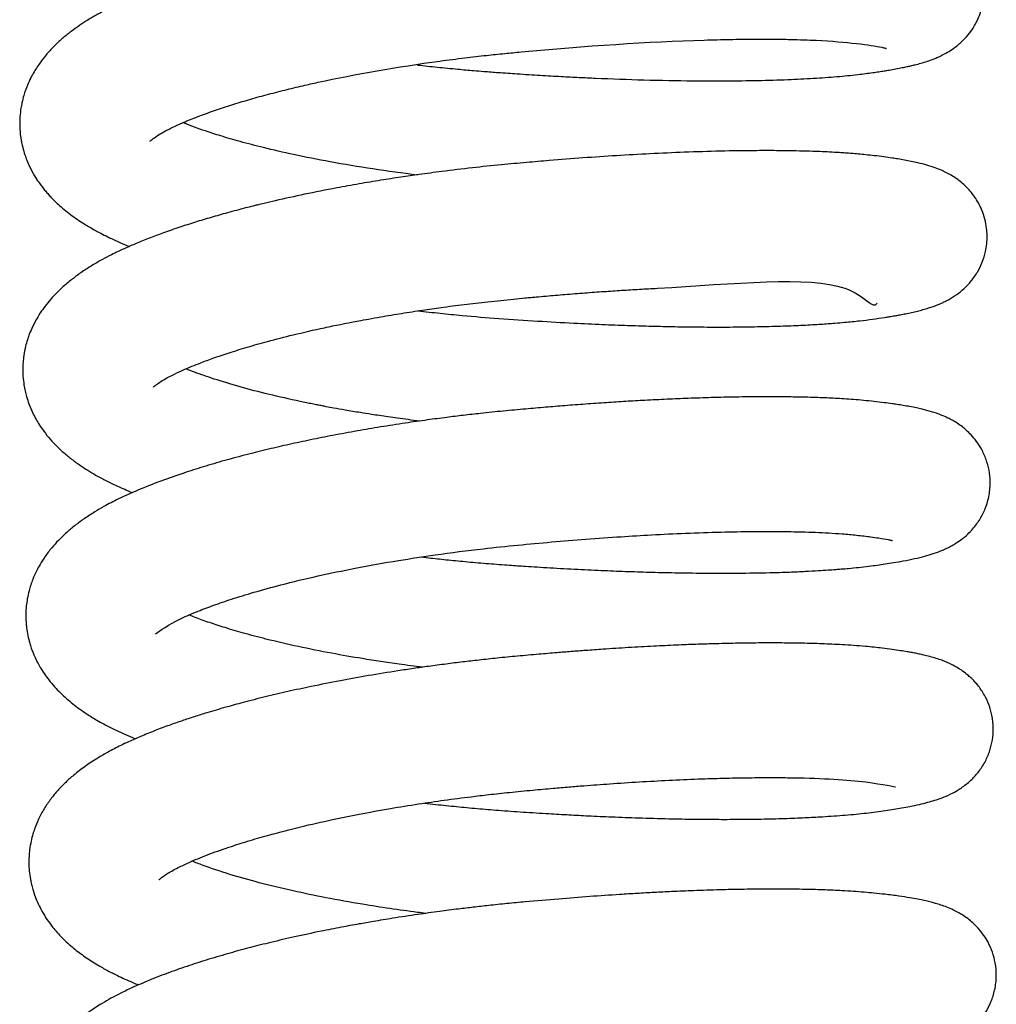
# Model space of a CAD drawing. Header units: inches. Extents: x 0 to 77643, y -44170 to 0.
# Tile 345 of 546: x 76118.24 to 76120.77, y -39531.64 to -39529.09. Entities that reach past the tile are written whole.
import ezdxf

# ---------------------------------------------------------------- set-up
doc = ezdxf.new("R2010")
doc.units = ezdxf.units.IN
doc.header["$MEASUREMENT"] = 0
doc.layers.get('0').update_dxf_attribs({"lineweight": 0})
doc.layers.add('FAKRO LOFT LADDERS', color=7, linetype='Continuous')

# ---------------------------------------------------------------- blocks, each defined once
blk = doc.blocks.new('A$C6AF374F8')
at = {"layer": 'FAKRO LOFT LADDERS', "color": 7, "linetype": 'Continuous'}
for points, knots in [([(120.723, 2441.789), (120.728, 2441.788), (120.895, 2441.769), (121.241, 2441.732), (121.721, 2441.684), (122.124, 2441.648), (122.472, 2441.62), (122.848, 2441.591), (123.336, 2441.558), (123.882, 2441.523), (124.417, 2441.493), (124.892, 2441.468), (125.611, 2441.435), (126.61, 2441.399), (127.732, 2441.378), (128.711, 2441.376), (129.533, 2441.386), (130.289, 2441.409), (130.97, 2441.443), (131.573, 2441.486), (132.011, 2441.529), (132.315, 2441.566), (132.494, 2441.59), (132.653, 2441.614), (132.795, 2441.636), (132.945, 2441.66), (133.102, 2441.688), (133.252, 2441.717), (133.382, 2441.744), (133.493, 2441.769), (133.612, 2441.797), (133.754, 2441.835), (133.907, 2441.881), (134.045, 2441.93), (134.16, 2441.977), (134.269, 2442.025), (134.403, 2442.094), (134.556, 2442.187), (134.737, 2442.323), (134.918, 2442.498), (135.054, 2442.67), (135.172, 2442.863), (135.247, 2443.019), (135.336, 2443.272), (135.386, 2443.564), (135.384, 2443.877), (135.334, 2444.162), (135.254, 2444.397), (135.159, 2444.592), (135.062, 2444.743), (134.993, 2444.835), (134.89, 2444.957), (134.792, 2445.054), (134.67, 2445.157), (134.489, 2445.287), (134.301, 2445.39), (134.097, 2445.477), (133.906, 2445.543), (133.707, 2445.6), (133.503, 2445.647), (133.308, 2445.686), (133.114, 2445.72), (132.933, 2445.748), (132.763, 2445.773), (132.579, 2445.796), (132.35, 2445.824), (132.072, 2445.851), (131.771, 2445.875), (131.483, 2445.894), (131.211, 2445.908), (130.93, 2445.92), (130.596, 2445.93), (130.177, 2445.938), (129.638, 2445.942), (129.01, 2445.938), (128.366, 2445.925), (127.793, 2445.908), (127.282, 2445.888), (126.774, 2445.865), (126.168, 2445.833), (125.505, 2445.793), (124.829, 2445.746), (124.187, 2445.696), (123.511, 2445.639), (122.75, 2445.57), (121.938, 2445.484), (121.133, 2445.385), (120.488, 2445.296), (120.004, 2445.223), (119.662, 2445.17), (119.355, 2445.119), (119.06, 2445.068), (118.734, 2445.01), (118.362, 2444.941), (117.906, 2444.851), (117.369, 2444.738), (116.797, 2444.608), (116.245, 2444.473), (115.716, 2444.333), (115.188, 2444.183), (114.657, 2444.018), (114.112, 2443.833), (113.625, 2443.65), (113.225, 2443.483), (112.948, 2443.358), (112.69, 2443.233), (112.442, 2443.102), (112.195, 2442.957), (111.973, 2442.814), (111.756, 2442.659), (111.54, 2442.486), (111.33, 2442.294), (111.131, 2442.081), (110.966, 2441.875), (110.814, 2441.646), (110.706, 2441.448), (110.613, 2441.247), (110.535, 2441.03), (110.484, 2440.829), (110.45, 2440.646), (110.427, 2440.455), (110.422, 2440.256), (110.43, 2440.072), (110.452, 2439.878), (110.494, 2439.67), (110.551, 2439.477), (110.611, 2439.314), (110.691, 2439.129), (110.794, 2438.938), (110.903, 2438.77), (110.991, 2438.65), (111.068, 2438.552), (111.148, 2438.459), (111.289, 2438.305), (111.498, 2438.106), (111.823, 2437.851), (112.136, 2437.647), (112.458, 2437.463), (112.743, 2437.32), (113.022, 2437.194), (113.179, 2437.127), (113.263, 2437.093)], [0.32500162, 0.32500162, 0.32500162, 0.32500162, 0.32500421, 0.3250906, 0.3251845, 0.32525593, 0.32530188, 0.32536647, 0.32545215, 0.32555655, 0.32565243, 0.32573377, 0.32580873, 0.32603643, 0.32627734, 0.32644656, 0.32662269, 0.32679727, 0.32695749, 0.32711634, 0.32727137, 0.32733226, 0.32739202, 0.32744388, 0.32749118, 0.32753906, 0.32760619, 0.3276722, 0.3277217, 0.32776144, 0.32781173, 0.32787507, 0.32795058, 0.32801416, 0.32805559, 0.32809333, 0.32814346, 0.32820137, 0.32825268, 0.32831719, 0.32836974, 0.32839728, 0.328438, 0.32848387, 0.32855139, 0.32860662, 0.32866085, 0.32871546, 0.32874917, 0.32878781, 0.32881262, 0.3288371, 0.32887781, 0.32891424, 0.32895075, 0.32904457, 0.32911014, 0.32918608, 0.329286, 0.32937276, 0.3294554, 0.32953702, 0.32960167, 0.32966443, 0.32972379, 0.32979575, 0.32988562, 0.32997777, 0.33005707, 0.33012382, 0.33019513, 0.33027375, 0.3303715, 0.33049419, 0.33064055, 0.33077731, 0.33089017, 0.33098033, 0.3310733, 0.33117864, 0.33131726, 0.33143463, 0.33154064, 0.3316577, 0.33179031, 0.33193878, 0.33208271, 0.33221397, 0.33228145, 0.33234324, 0.33239916, 0.33244913, 0.33250565, 0.3325799, 0.33265829, 0.33276594, 0.33289325, 0.3330015, 0.33310912, 0.33323425, 0.33335501, 0.33348308, 0.33363911, 0.33374233, 0.3338217, 0.33388625, 0.33397722, 0.3340566, 0.33412817, 0.33420824, 0.33428968, 0.33437202, 0.33446019, 0.33453887, 0.33462363, 0.33467083, 0.33472931, 0.33480383, 0.3348564, 0.33489394, 0.33495064, 0.33500714, 0.33504904, 0.33509394, 0.33516067, 0.33521456, 0.33525313, 0.33530197, 0.33537793, 0.33543202, 0.33546918, 0.33550392, 0.33553911, 0.33557533, 0.33568363, 0.33580513, 0.33592643, 0.33601164, 0.33612572, 0.33619108, 0.33626411, 0.33626411, 0.33626411, 0.33626411]), ([(113.792, 2439.813), (113.799, 2439.819), (113.827, 2439.846), (113.874, 2439.883), (114.011, 2439.978), (114.206, 2440.089), (114.43, 2440.2), (114.731, 2440.334), (115.069, 2440.469), (115.477, 2440.617), (115.902, 2440.756), (116.341, 2440.889), (116.799, 2441.017), (117.27, 2441.138), (117.721, 2441.246), (118.969, 2441.526), (120.406, 2441.777), (121.914, 2441.97), (122.475, 2442.035), (122.959, 2442.085), (124.9, 2442.273), (126.974, 2442.407), (128.795, 2442.451), (129.391, 2442.458), (129.91, 2442.458), (130.348, 2442.451), (130.719, 2442.441), (131.754, 2442.399), (132.531, 2442.294), (132.833, 2442.225), (132.852, 2442.219), (132.853, 2442.219), (132.853, 2442.219)], [0.66620876, 0.66620876, 0.66620876, 0.66620876, 0.666311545, 0.666410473, 0.666547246, 0.666648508, 0.666778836, 0.666877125, 0.667013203, 0.667144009, 0.667267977, 0.667384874, 0.66750175, 0.667618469, 0.667727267, 0.667814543, 0.668459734, 0.66858548, 0.668692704, 0.668783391, 0.668864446, 0.669810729, 0.669961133, 0.670102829, 0.670235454, 0.670353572, 0.670454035, 0.670550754, 0.671297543, 0.671391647, 0.671493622, 0.671502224, 0.671502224, 0.671502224, 0.671502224]), ([(120.72, 2438.939), (119.937, 2439.036), (118.824, 2439.206), (117.54, 2439.46), (116.765, 2439.638), (116.142, 2439.8), (115.642, 2439.946), (115.154, 2440.103), (114.837, 2440.219), (114.66, 2440.29), (114.647, 2440.296)], [0.663075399, 0.663075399, 0.663075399, 0.663075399, 0.663537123, 0.663748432, 0.663934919, 0.66409175, 0.664232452, 0.664355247, 0.664545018, 0.664560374, 0.664560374, 0.664560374, 0.664560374]), ([(120.734, 2435.427), (120.923, 2435.406), (121.303, 2435.364), (121.999, 2435.295), (122.843, 2435.226), (123.81, 2435.162), (124.703, 2435.111), (125.48, 2435.075), (126.125, 2435.05), (126.723, 2435.032), (127.326, 2435.018), (127.975, 2435.009), (128.642, 2435.006), (129.289, 2435.012), (129.798, 2435.023), (130.182, 2435.035), (130.45, 2435.045), (130.703, 2435.056), (130.938, 2435.069), (131.15, 2435.082), (131.344, 2435.095), (131.55, 2435.111), (131.829, 2435.134), (132.154, 2435.167), (132.504, 2435.21), (132.747, 2435.246), (132.897, 2435.27), (132.976, 2435.283), (133.048, 2435.295), (133.138, 2435.311), (133.255, 2435.333), (133.396, 2435.36), (133.548, 2435.394), (133.692, 2435.428), (133.837, 2435.467), (133.972, 2435.508), (134.079, 2435.545), (134.176, 2435.581), (134.26, 2435.616), (134.352, 2435.658), (134.489, 2435.728), (134.659, 2435.832), (134.864, 2435.994), (135.055, 2436.193), (135.218, 2436.426), (135.344, 2436.685), (135.419, 2436.931), (135.457, 2437.166), (135.466, 2437.364), (135.45, 2437.588), (135.409, 2437.8), (135.335, 2438.023), (135.242, 2438.214), (135.148, 2438.365), (135.045, 2438.502), (134.937, 2438.621), (134.827, 2438.724), (134.693, 2438.831), (134.512, 2438.951), (134.312, 2439.052), (134.1, 2439.136), (133.896, 2439.201), (133.694, 2439.253), (133.499, 2439.295), (133.328, 2439.328), (133.163, 2439.356), (132.986, 2439.383), (132.788, 2439.411), (132.558, 2439.44), (132.333, 2439.464), (132.136, 2439.483), (131.962, 2439.497), (131.796, 2439.509), (131.527, 2439.527), (131.191, 2439.544), (130.784, 2439.558), (130.412, 2439.566), (129.991, 2439.572), (129.376, 2439.572), (128.586, 2439.561), (127.656, 2439.532), (126.755, 2439.492), (125.878, 2439.443), (125.006, 2439.384), (124.227, 2439.324), (123.522, 2439.263), (122.858, 2439.203), (122.125, 2439.127), (121.413, 2439.041), (120.797, 2438.959), (120.272, 2438.883), (119.754, 2438.803), (119.199, 2438.71), (118.535, 2438.591), (117.806, 2438.446), (117.186, 2438.31), (116.786, 2438.216), (116.596, 2438.17), (116.432, 2438.129), (116.173, 2438.064), (115.809, 2437.967), (115.375, 2437.844), (114.963, 2437.72), (114.552, 2437.587), (114.167, 2437.453), (113.805, 2437.318), (113.484, 2437.19), (113.208, 2437.07), (112.983, 2436.968), (112.778, 2436.868), (112.573, 2436.76), (112.367, 2436.643), (112.147, 2436.508), (111.916, 2436.35), (111.664, 2436.155), (111.452, 2435.965), (111.265, 2435.773), (111.117, 2435.598), (110.98, 2435.412), (110.852, 2435.208), (110.744, 2434.997), (110.669, 2434.815), (110.617, 2434.66), (110.568, 2434.488), (110.53, 2434.293), (110.509, 2434.102), (110.501, 2433.92), (110.506, 2433.725), (110.529, 2433.53), (110.562, 2433.356), (110.604, 2433.191), (110.667, 2432.999), (110.751, 2432.8), (110.846, 2432.619), (110.949, 2432.448), (111.096, 2432.242), (111.26, 2432.049), (111.467, 2431.838), (111.683, 2431.652), (111.904, 2431.485), (112.123, 2431.337), (112.332, 2431.21), (112.56, 2431.083), (112.778, 2430.973), (112.998, 2430.87), (113.175, 2430.793), (113.292, 2430.744), (113.344, 2430.722)], [0.33784032, 0.33784032, 0.33784032, 0.33784032, 0.33794073, 0.33804084, 0.33820613, 0.33838131, 0.33854567, 0.33867653, 0.33879566, 0.33889586, 0.33900623, 0.33913539, 0.33927049, 0.33940502, 0.33953825, 0.33960263, 0.33966499, 0.33972534, 0.33978365, 0.33983782, 0.33988555, 0.33993262, 0.33999931, 0.34011417, 0.34021425, 0.34031947, 0.34035671, 0.34037545, 0.34039871, 0.34043387, 0.34047872, 0.34053992, 0.34060481, 0.34067055, 0.34073131, 0.34079517, 0.34084438, 0.34087934, 0.34091387, 0.34094694, 0.34098952, 0.34106242, 0.34112347, 0.34118345, 0.34124364, 0.34129797, 0.34135262, 0.34139131, 0.34143309, 0.34146639, 0.34151304, 0.34156079, 0.34160186, 0.34163727, 0.34166865, 0.34170257, 0.34174054, 0.34177862, 0.34182427, 0.34191793, 0.34198793, 0.34208076, 0.34218247, 0.34225687, 0.34233092, 0.34239817, 0.34245199, 0.3425336, 0.3426162, 0.34268435, 0.34274384, 0.34279508, 0.34283836, 0.34288346, 0.34301733, 0.34310582, 0.34318843, 0.34328591, 0.34339837, 0.34359766, 0.34378148, 0.34394942, 0.34410927, 0.34426448, 0.34441889, 0.3445219, 0.34463514, 0.34476632, 0.34490564, 0.34500906, 0.34509277, 0.34518604, 0.34528884, 0.34539676, 0.3455549, 0.34570559, 0.34576396, 0.34579971, 0.3458226, 0.34586327, 0.34596458, 0.34605949, 0.34615336, 0.34624996, 0.3463564, 0.34644387, 0.34653577, 0.34662132, 0.34668284, 0.34673749, 0.34680893, 0.34687412, 0.34693926, 0.34703313, 0.34711814, 0.3472152, 0.34728591, 0.34735585, 0.34741277, 0.34748328, 0.34755705, 0.34760899, 0.34764325, 0.34768865, 0.34775148, 0.34779935, 0.34783899, 0.34789336, 0.34795162, 0.34799283, 0.34803228, 0.34808617, 0.34815516, 0.3482061, 0.34825355, 0.34832449, 0.3484036, 0.34849286, 0.34857515, 0.34865654, 0.34873656, 0.34880702, 0.34887061, 0.34895635, 0.3490131, 0.34906991, 0.34911532, 0.34911532, 0.34911532, 0.34911532]), ([(113.878, 2433.451), (113.88, 2433.453), (113.89, 2433.462), (113.962, 2433.521), (114.069, 2433.594), (114.216, 2433.682), (114.391, 2433.773), (114.607, 2433.875), (114.855, 2433.982), (115.134, 2434.093), (115.451, 2434.21), (115.851, 2434.346), (116.314, 2434.489), (116.865, 2434.645), (117.53, 2434.815), (118.168, 2434.961), (118.682, 2435.068), (118.978, 2435.127), (119.218, 2435.172), (119.471, 2435.219), (119.838, 2435.285), (120.304, 2435.362), (120.826, 2435.443), (121.365, 2435.519), (121.929, 2435.593), (122.555, 2435.666), (123.082, 2435.72), (123.455, 2435.756), (123.649, 2435.774), (123.832, 2435.79), (124.125, 2435.817), (124.548, 2435.853), (125.045, 2435.892), (125.534, 2435.927), (126.005, 2435.959), (126.469, 2435.987), (128.752, 2436.104), (131.994, 2436.47), (132.499, 2435.446), (132.617, 2435.627)], [0.65357016, 0.65357016, 0.65357016, 0.65357016, 0.653662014, 0.653758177, 0.653864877, 0.653965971, 0.654043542, 0.654150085, 0.654254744, 0.654336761, 0.654447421, 0.654565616, 0.654696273, 0.654832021, 0.654992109, 0.655176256, 0.655265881, 0.655325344, 0.655365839, 0.655417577, 0.655482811, 0.655591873, 0.65569984, 0.65579398, 0.65590942, 0.656028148, 0.656155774, 0.656212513, 0.656243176, 0.65626765, 0.656318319, 0.656412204, 0.656512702, 0.65660857, 0.656700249, 0.656793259, 0.656888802, 0.658107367, 0.658817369, 0.658817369, 0.658817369, 0.658817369]), ([(120.77, 2432.573), (120.671, 2432.585), (120.482, 2432.61), (120.21, 2432.646), (119.963, 2432.681), (119.739, 2432.714), (119.5, 2432.751), (119.202, 2432.798), (118.874, 2432.853), (118.582, 2432.905), (118.384, 2432.942), (118.246, 2432.968), (118.124, 2432.992), (117.989, 2433.019), (117.84, 2433.049), (117.456, 2433.129), (116.863, 2433.263), (116.114, 2433.458), (115.57, 2433.623), (115.192, 2433.751), (114.951, 2433.838), (114.801, 2433.896), (114.73, 2433.925), (114.728, 2433.926)], [0.650419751, 0.650419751, 0.650419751, 0.650419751, 0.650478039, 0.650532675, 0.650582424, 0.650627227, 0.650669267, 0.650729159, 0.650812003, 0.650875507, 0.650916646, 0.650941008, 0.650967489, 0.650997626, 0.651031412, 0.65106797, 0.651259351, 0.651454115, 0.651649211, 0.651731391, 0.651817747, 0.651897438, 0.651900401, 0.651900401, 0.651900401, 0.651900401]), ([(120.822, 2429.057), (120.902, 2429.048), (121.133, 2429.022), (121.532, 2428.98), (122.033, 2428.931), (122.561, 2428.886), (123.06, 2428.849), (123.476, 2428.82), (123.826, 2428.798), (124.278, 2428.77), (124.862, 2428.738), (125.54, 2428.707), (126.18, 2428.682), (126.816, 2428.662), (127.494, 2428.647), (128.239, 2428.638), (129.037, 2428.638), (129.746, 2428.649), (130.323, 2428.667), (130.739, 2428.685), (131.072, 2428.703), (131.331, 2428.719), (131.527, 2428.734), (131.703, 2428.748), (131.902, 2428.765), (132.14, 2428.788), (132.388, 2428.817), (132.618, 2428.847), (132.834, 2428.878), (133.056, 2428.913), (133.313, 2428.958), (133.587, 2429.014), (133.832, 2429.073), (134.07, 2429.143), (134.256, 2429.211), (134.414, 2429.281), (134.524, 2429.336), (134.639, 2429.402), (134.794, 2429.505), (134.939, 2429.624), (135.084, 2429.772), (135.19, 2429.905), (135.307, 2430.079), (135.429, 2430.325), (135.524, 2430.654), (135.551, 2430.995), (135.518, 2431.307), (135.441, 2431.589), (135.326, 2431.842), (135.187, 2432.056), (135.06, 2432.207), (134.931, 2432.332), (134.809, 2432.433), (134.694, 2432.515), (134.563, 2432.594), (134.431, 2432.662), (134.29, 2432.724), (134.149, 2432.776), (134.021, 2432.816), (133.897, 2432.851), (133.767, 2432.884), (133.625, 2432.916), (133.463, 2432.948), (133.292, 2432.978), (133.145, 2433.002), (132.973, 2433.027), (132.788, 2433.051), (132.541, 2433.082), (132.273, 2433.108), (132.014, 2433.13), (131.768, 2433.147), (131.536, 2433.161), (131.309, 2433.172), (131.074, 2433.181), (130.802, 2433.19), (130.474, 2433.197), (130.063, 2433.202), (129.558, 2433.203), (128.971, 2433.196), (128.349, 2433.182), (127.749, 2433.162), (127.174, 2433.138), (126.635, 2433.111), (126.11, 2433.082), (125.599, 2433.049), (125.072, 2433.013), (124.547, 2432.973), (124.03, 2432.931), (123.499, 2432.885), (122.937, 2432.833), (122.397, 2432.777), (121.91, 2432.722), (121.451, 2432.666), (120.951, 2432.6), (120.377, 2432.518), (119.771, 2432.424), (119.146, 2432.318), (118.542, 2432.207), (117.952, 2432.089), (117.395, 2431.97), (116.85, 2431.844), (116.293, 2431.706), (115.727, 2431.554), (115.177, 2431.393), (114.623, 2431.216), (114.059, 2431.018), (113.497, 2430.796), (113.015, 2430.58), (112.642, 2430.387), (112.348, 2430.216), (112.099, 2430.054), (111.858, 2429.878), (111.632, 2429.69), (111.433, 2429.5), (111.244, 2429.29), (111.086, 2429.083), (110.957, 2428.88), (110.85, 2428.684), (110.75, 2428.458), (110.67, 2428.215), (110.62, 2427.985), (110.591, 2427.779), (110.579, 2427.58), (110.584, 2427.388), (110.601, 2427.209), (110.632, 2427.024), (110.675, 2426.849), (110.72, 2426.708), (110.76, 2426.598), (110.811, 2426.477), (110.877, 2426.339), (110.994, 2426.129), (111.186, 2425.849), (111.472, 2425.534), (111.797, 2425.249), (112.119, 2425.019), (112.387, 2424.854), (112.629, 2424.719), (112.856, 2424.603), (113.105, 2424.488), (113.286, 2424.41), (113.394, 2424.365), (113.421, 2424.354)], [0.35069234, 0.35069234, 0.35069234, 0.35069234, 0.35073505, 0.35081505, 0.35090258, 0.35099781, 0.35109119, 0.35116301, 0.35121549, 0.35127418, 0.35140062, 0.3515232, 0.3516363, 0.35174687, 0.35187374, 0.3520178, 0.3521788, 0.35235614, 0.35247063, 0.35256894, 0.35265122, 0.35271767, 0.35276848, 0.35280683, 0.35285961, 0.35293197, 0.35301028, 0.35308051, 0.35314603, 0.35322351, 0.35331949, 0.353438, 0.3535557, 0.35364898, 0.35374925, 0.35379507, 0.35383832, 0.35387092, 0.35392108, 0.35397941, 0.35401892, 0.35405667, 0.35408869, 0.35414745, 0.35421769, 0.35428455, 0.35434035, 0.35439499, 0.35445259, 0.35449957, 0.35454666, 0.35458455, 0.35461728, 0.35466, 0.35469724, 0.3547429, 0.35480256, 0.35486064, 0.35491557, 0.35496785, 0.35502054, 0.35508501, 0.355159, 0.35522517, 0.35528961, 0.35532966, 0.35540665, 0.35549388, 0.35557631, 0.35565301, 0.35572137, 0.35578418, 0.3558409, 0.35590073, 0.35596433, 0.35604351, 0.3561372, 0.35624923, 0.35637955, 0.35651046, 0.35662812, 0.35673238, 0.35683976, 0.35692993, 0.35702125, 0.35711785, 0.35721273, 0.35730029, 0.35739042, 0.3574915, 0.35759426, 0.35767289, 0.35774732, 0.35783546, 0.35793769, 0.35805334, 0.35816292, 0.35828086, 0.35839155, 0.35850095, 0.35860793, 0.35872121, 0.35884884, 0.35897533, 0.35909566, 0.3592457, 0.35940387, 0.3595569, 0.35967452, 0.35975159, 0.35984689, 0.35993179, 0.36001484, 0.36010278, 0.36017664, 0.36026014, 0.36032593, 0.36037994, 0.36044524, 0.36052705, 0.36058456, 0.36063143, 0.36069001, 0.36073999, 0.36077986, 0.36083236, 0.3608869, 0.36092198, 0.36095036, 0.36098141, 0.36102791, 0.36107113, 0.36118335, 0.36131566, 0.36143877, 0.3615666, 0.36165781, 0.36171644, 0.36180358, 0.36187153, 0.36194214, 0.36196548, 0.36196548, 0.36196548, 0.36196548]), ([(113.939, 2427.076), (113.935, 2427.068), (113.96, 2427.084), (114.365, 2427.373), (114.998, 2427.641), (115.444, 2427.811), (115.921, 2427.974), (116.497, 2428.151), (117.236, 2428.354), (118.112, 2428.565), (119.133, 2428.777), (120.154, 2428.959), (121.264, 2429.129), (122.301, 2429.262), (123.309, 2429.366), (124.195, 2429.448), (125.09, 2429.521), (125.956, 2429.582), (126.819, 2429.634), (127.688, 2429.676), (128.567, 2429.705), (129.38, 2429.719), (130.076, 2429.72), (130.61, 2429.71), (131.029, 2429.696), (131.378, 2429.68), (131.737, 2429.656), (132.105, 2429.622), (132.424, 2429.583), (132.693, 2429.545), (132.891, 2429.509), (132.975, 2429.49), (133.008, 2429.481), (133.011, 2429.48), (133.012, 2429.48)], [0.64068075, 0.64068075, 0.64068075, 0.64068075, 0.640820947, 0.641259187, 0.641433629, 0.64156901, 0.641709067, 0.64186699, 0.642044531, 0.642267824, 0.64247635, 0.642707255, 0.64289575, 0.643137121, 0.643308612, 0.643475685, 0.643647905, 0.643828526, 0.643986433, 0.644170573, 0.644371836, 0.644561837, 0.644737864, 0.644892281, 0.644995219, 0.645102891, 0.645222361, 0.645363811, 0.64552602, 0.645638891, 0.645809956, 0.645912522, 0.645978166, 0.646004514, 0.646004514, 0.646004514, 0.646004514]), ([(120.85, 2426.204), (120.645, 2426.229), (120.119, 2426.299), (119.327, 2426.418), (118.457, 2426.57), (117.615, 2426.739), (116.855, 2426.916), (116.229, 2427.081), (115.746, 2427.224), (115.329, 2427.36), (115.025, 2427.47), (114.856, 2427.536), (114.802, 2427.558)], [0.6375721, 0.6375721, 0.6375721, 0.6375721, 0.637693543, 0.637886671, 0.638055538, 0.638248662, 0.638451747, 0.638604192, 0.638740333, 0.638862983, 0.638991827, 0.639054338, 0.639054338, 0.639054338, 0.639054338]), ([(120.896, 2422.688), (120.995, 2422.677), (121.273, 2422.646), (121.728, 2422.598), (122.268, 2422.548), (122.843, 2422.5), (123.464, 2422.457), (124.073, 2422.418), (124.635, 2422.386), (125.179, 2422.358), (125.781, 2422.331), (126.479, 2422.305), (127.194, 2422.285), (127.86, 2422.273), (128.456, 2422.268), (129.036, 2422.269), (129.631, 2422.276), (130.208, 2422.29), (130.733, 2422.311), (131.26, 2422.339), (131.8, 2422.378), (132.342, 2422.43), (132.753, 2422.484), (133.047, 2422.53), (133.258, 2422.565), (133.481, 2422.606), (133.709, 2422.655), (133.913, 2422.705), (134.108, 2422.762), (134.298, 2422.827), (134.498, 2422.91), (134.681, 2423.009), (134.824, 2423.102), (134.948, 2423.197), (135.088, 2423.322), (135.256, 2423.508), (135.419, 2423.762), (135.536, 2424.039), (135.607, 2424.333), (135.629, 2424.63), (135.596, 2424.954), (135.512, 2425.24), (135.411, 2425.456), (135.308, 2425.623), (135.215, 2425.747), (135.151, 2425.82), (135.101, 2425.873), (135.045, 2425.929), (134.951, 2426.014), (134.823, 2426.112), (134.65, 2426.221), (134.491, 2426.301), (134.345, 2426.363), (134.209, 2426.413), (134.059, 2426.46), (133.906, 2426.5), (133.767, 2426.533), (133.641, 2426.559), (133.519, 2426.583), (133.382, 2426.607), (133.211, 2426.634), (132.998, 2426.665), (132.77, 2426.694), (132.536, 2426.721), (132.289, 2426.745), (132.015, 2426.767), (131.724, 2426.786), (131.452, 2426.8), (131.194, 2426.81), (130.936, 2426.819), (130.592, 2426.827), (130.135, 2426.833), (129.561, 2426.833), (128.968, 2426.825), (128.423, 2426.812), (127.909, 2426.796), (127.396, 2426.775), (126.814, 2426.748), (126.183, 2426.712), (125.593, 2426.675), (125.099, 2426.64), (124.699, 2426.609), (124.296, 2426.577), (123.833, 2426.538), (123.316, 2426.492), (122.799, 2426.442), (122.328, 2426.391), (121.888, 2426.341), (121.451, 2426.286), (121.026, 2426.23), (120.608, 2426.171), (120.087, 2426.092), (119.453, 2425.989), (118.704, 2425.854), (118.007, 2425.716), (117.36, 2425.575), (116.769, 2425.437), (116.239, 2425.302), (115.732, 2425.163), (115.315, 2425.041), (114.941, 2424.923), (114.615, 2424.816), (114.274, 2424.696), (113.915, 2424.561), (113.565, 2424.419), (113.274, 2424.291), (112.994, 2424.159), (112.722, 2424.018), (112.416, 2423.841), (112.117, 2423.645), (111.843, 2423.435), (111.611, 2423.228), (111.412, 2423.024), (111.224, 2422.797), (111.055, 2422.55), (110.911, 2422.282), (110.821, 2422.062), (110.76, 2421.873), (110.714, 2421.694), (110.68, 2421.497), (110.663, 2421.311), (110.659, 2421.128), (110.669, 2420.931), (110.694, 2420.744), (110.728, 2420.584), (110.767, 2420.435), (110.845, 2420.199), (111.004, 2419.858), (111.246, 2419.504), (111.526, 2419.192), (111.806, 2418.938), (112.112, 2418.708), (112.407, 2418.519), (112.688, 2418.36), (112.995, 2418.204), (113.255, 2418.086), (113.45, 2418.005), (113.502, 2417.984)], [0.36354223, 0.36354223, 0.36354223, 0.36354223, 0.36359504, 0.36368928, 0.36378192, 0.36387828, 0.36398958, 0.36410603, 0.36419706, 0.36428573, 0.36439395, 0.3645193, 0.3646654, 0.36479129, 0.36490043, 0.36501649, 0.36514333, 0.36527601, 0.3653982, 0.36550935, 0.36566366, 0.36581756, 0.36597347, 0.36604771, 0.36612342, 0.36620609, 0.366309, 0.36640447, 0.36648144, 0.36656321, 0.36665351, 0.36672343, 0.36676207, 0.36680052, 0.36683734, 0.36689754, 0.36696185, 0.36701962, 0.36707333, 0.36713249, 0.36719606, 0.36725092, 0.36730328, 0.36733413, 0.36736959, 0.36739832, 0.36740949, 0.36741865, 0.36744237, 0.36749028, 0.36754148, 0.36761122, 0.36765892, 0.36771254, 0.36778064, 0.36785509, 0.36791374, 0.36796344, 0.36801476, 0.36806594, 0.36813207, 0.36821303, 0.36830076, 0.36836743, 0.36843641, 0.3685261, 0.36860726, 0.36867719, 0.36874303, 0.36880541, 0.36887, 0.36899194, 0.36912337, 0.36924921, 0.36936587, 0.36945445, 0.36955236, 0.36966193, 0.36978282, 0.36990031, 0.36998134, 0.3700472, 0.37011271, 0.37019436, 0.37029091, 0.37038345, 0.3704651, 0.37053777, 0.37061435, 0.37069499, 0.37076333, 0.37083672, 0.37097457, 0.3711097, 0.37125313, 0.37137302, 0.37149181, 0.37161287, 0.37171049, 0.37182154, 0.37189747, 0.37197571, 0.37206033, 0.37215629, 0.37226017, 0.37235171, 0.37241217, 0.37251435, 0.37260312, 0.37271533, 0.37282511, 0.37290691, 0.37298954, 0.37307484, 0.37316042, 0.37324602, 0.37332149, 0.37335654, 0.3734069, 0.37346654, 0.37351314, 0.37355372, 0.37360893, 0.37366698, 0.37370175, 0.37373747, 0.37378863, 0.37390178, 0.37404173, 0.37414813, 0.37426563, 0.37437451, 0.37448641, 0.37457062, 0.37465157, 0.3747728, 0.3748165, 0.3748165, 0.3748165, 0.3748165]), ([(114.024, 2420.699), (114.024, 2420.699), (114.026, 2420.702), (114.045, 2420.722), (114.136, 2420.794), (114.248, 2420.869), (114.476, 2421.001), (114.834, 2421.169), (115.269, 2421.349), (115.803, 2421.54), (116.357, 2421.716), (116.968, 2421.892), (117.679, 2422.075), (118.457, 2422.251), (119.235, 2422.409), (119.978, 2422.545), (120.719, 2422.665), (121.417, 2422.767), (122.026, 2422.846), (122.59, 2422.913), (123.122, 2422.97), (123.677, 2423.023), (124.192, 2423.07), (124.634, 2423.108), (125.125, 2423.147), (125.733, 2423.192), (126.468, 2423.24), (127.232, 2423.281), (127.903, 2423.311), (128.49, 2423.33), (129.002, 2423.342), (129.521, 2423.349), (130.008, 2423.35), (131.101, 2423.338), (132.409, 2423.263), (133.1, 2423.104), (133.09, 2423.11)], [0.627848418, 0.627848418, 0.627848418, 0.627848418, 0.627878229, 0.627984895, 0.628083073, 0.628174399, 0.628356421, 0.628482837, 0.628659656, 0.628836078, 0.628991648, 0.629125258, 0.629318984, 0.629504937, 0.629651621, 0.629819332, 0.629966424, 0.630096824, 0.630232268, 0.630320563, 0.630423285, 0.630538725, 0.630640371, 0.630720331, 0.630794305, 0.630926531, 0.631077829, 0.631234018, 0.631394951, 0.631503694, 0.631620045, 0.631743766, 0.631871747, 0.631982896, 0.632601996, 0.633169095, 0.633169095, 0.633169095, 0.633169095]), ([(120.93, 2419.834), (120.858, 2419.843), (120.546, 2419.883), (119.997, 2419.959), (119.199, 2420.083), (118.355, 2420.235), (117.455, 2420.422), (116.617, 2420.625), (115.831, 2420.848), (115.267, 2421.039), (114.969, 2421.152), (114.878, 2421.189)], [0.624757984, 0.624757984, 0.624757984, 0.624757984, 0.624800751, 0.624943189, 0.625088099, 0.625292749, 0.625485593, 0.625703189, 0.625912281, 0.626133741, 0.62624155, 0.62624155, 0.62624155, 0.62624155]), ([(120.97, 2416.32), (121.186, 2416.295), (121.641, 2416.245), (122.251, 2416.187), (122.766, 2416.144), (123.202, 2416.111), (123.67, 2416.079), (124.179, 2416.047), (124.668, 2416.019), (125.1, 2415.996), (125.494, 2415.978), (125.927, 2415.959), (126.404, 2415.941), (126.91, 2415.925), (127.381, 2415.914), (127.843, 2415.906), (128.31, 2415.901), (128.821, 2415.899), (129.364, 2415.902), (129.901, 2415.911), (130.379, 2415.925), (130.766, 2415.94), (131.122, 2415.958), (131.454, 2415.978), (131.803, 2416.004), (132.17, 2416.036), (132.486, 2416.07), (132.743, 2416.103), (132.922, 2416.129), (133.079, 2416.153), (133.204, 2416.173), (133.312, 2416.192), (133.422, 2416.211), (133.559, 2416.237), (133.716, 2416.27), (133.87, 2416.305), (134.022, 2416.344), (134.18, 2416.39), (134.325, 2416.439), (134.448, 2416.487), (134.552, 2416.533), (134.673, 2416.592), (134.81, 2416.67), (134.964, 2416.776), (135.123, 2416.91), (135.278, 2417.071), (135.441, 2417.296), (135.571, 2417.551), (135.672, 2417.865), (135.71, 2418.21), (135.681, 2418.542), (135.606, 2418.831), (135.498, 2419.074), (135.376, 2419.273), (135.242, 2419.444), (135.095, 2419.589), (134.963, 2419.698), (134.841, 2419.782), (134.712, 2419.86), (134.572, 2419.931), (134.421, 2419.996), (134.267, 2420.05), (134.073, 2420.11), (133.876, 2420.157), (133.662, 2420.202), (133.445, 2420.241), (133.167, 2420.284), (132.856, 2420.325), (132.551, 2420.358), (132.277, 2420.383), (132.002, 2420.404), (131.733, 2420.42), (131.502, 2420.431), (131.311, 2420.439), (131.124, 2420.446), (130.888, 2420.453), (130.58, 2420.459), (130.177, 2420.464), (129.677, 2420.464), (129.123, 2420.457), (128.514, 2420.444), (127.911, 2420.424), (127.339, 2420.4), (126.851, 2420.376), (126.403, 2420.351), (125.849, 2420.317), (125.173, 2420.271), (124.356, 2420.207), (123.639, 2420.145), (123.035, 2420.088), (122.586, 2420.042), (122.169, 2419.995), (121.743, 2419.944), (121.264, 2419.882), (120.695, 2419.803), (120.124, 2419.716), (119.618, 2419.633), (119.177, 2419.556), (118.723, 2419.472), (118.163, 2419.362), (117.551, 2419.231), (116.942, 2419.09), (116.387, 2418.951), (115.848, 2418.805), (115.321, 2418.65), (114.797, 2418.483), (114.284, 2418.303), (113.786, 2418.111), (113.367, 2417.929), (112.959, 2417.734), (112.594, 2417.534), (112.272, 2417.326), (112.024, 2417.145), (111.81, 2416.969), (111.606, 2416.777), (111.41, 2416.561), (111.23, 2416.327), (111.1, 2416.118), (111.013, 2415.951), (110.946, 2415.806), (110.876, 2415.626), (110.818, 2415.431), (110.779, 2415.248), (110.752, 2415.067), (110.738, 2414.87), (110.74, 2414.678), (110.756, 2414.498), (110.783, 2414.318), (110.84, 2414.073), (110.938, 2413.795), (111.07, 2413.528), (111.218, 2413.291), (111.383, 2413.07), (111.57, 2412.862), (111.759, 2412.682), (111.942, 2412.527), (112.14, 2412.377), (112.365, 2412.226), (112.562, 2412.106), (112.766, 2411.992), (113.009, 2411.866), (113.283, 2411.739), (113.493, 2411.65), (113.578, 2411.616)], [0.37639123, 0.37639123, 0.37639123, 0.37639123, 0.37650604, 0.3766317, 0.3767108, 0.37677544, 0.37685912, 0.37695557, 0.37704204, 0.37711656, 0.37718408, 0.37725229, 0.37734901, 0.37744332, 0.37753154, 0.37761358, 0.37770702, 0.3778042, 0.37791882, 0.378042, 0.37814943, 0.37823973, 0.37831316, 0.37840727, 0.37849074, 0.37858889, 0.37871011, 0.37876913, 0.37882824, 0.3788873, 0.3789342, 0.37896593, 0.37900399, 0.37905738, 0.379127, 0.37919256, 0.37925784, 0.3793315, 0.37939997, 0.37944877, 0.37948738, 0.37952639, 0.37958219, 0.37963335, 0.37967439, 0.37973378, 0.37978657, 0.37984203, 0.37990335, 0.37997574, 0.38003767, 0.38009189, 0.38014681, 0.38018934, 0.38023952, 0.38028153, 0.38032025, 0.38036293, 0.38039813, 0.38044751, 0.38051335, 0.38057638, 0.38063846, 0.38076349, 0.3808343, 0.38091846, 0.38102799, 0.38115332, 0.38124283, 0.38131804, 0.38139722, 0.3814795, 0.38153986, 0.38157977, 0.38162524, 0.3816809, 0.38175302, 0.38184599, 0.38195998, 0.38208461, 0.38219688, 0.38233154, 0.38243981, 0.3825241, 0.38260496, 0.38268702, 0.3828262, 0.38296812, 0.38311961, 0.38320225, 0.3832847, 0.38335445, 0.38342091, 0.38350852, 0.3836073, 0.3837242, 0.3838154, 0.38388368, 0.38396822, 0.38406957, 0.38420324, 0.38432698, 0.38443864, 0.38455227, 0.38467798, 0.38479829, 0.38492757, 0.38506714, 0.38520017, 0.38529174, 0.38543938, 0.38554641, 0.38562741, 0.38570883, 0.38579091, 0.38587393, 0.38596285, 0.38604388, 0.38608134, 0.3861181, 0.38617516, 0.38623629, 0.38628104, 0.3863231, 0.38637991, 0.38643501, 0.38647278, 0.38652102, 0.3865784, 0.3866707, 0.38675674, 0.38682119, 0.38690439, 0.38699224, 0.38706306, 0.3871333, 0.38720372, 0.38728328, 0.38736289, 0.38741103, 0.38748225, 0.38759284, 0.38766497, 0.38766497, 0.38766497, 0.38766497])]:
    blk.add_open_spline(points, degree=3, knots=knots, dxfattribs=at)

msp = doc.modelspace()

# ---------------------------------------------------------------- block references
at = {"xscale": 0.1, "yscale": 0.1, "zscale": 0.1}
msp.add_blockref('A$C6AF374F8', (76107.1973, -39773.38402), dxfattribs=at)

doc.saveas('drawing.dxf')
